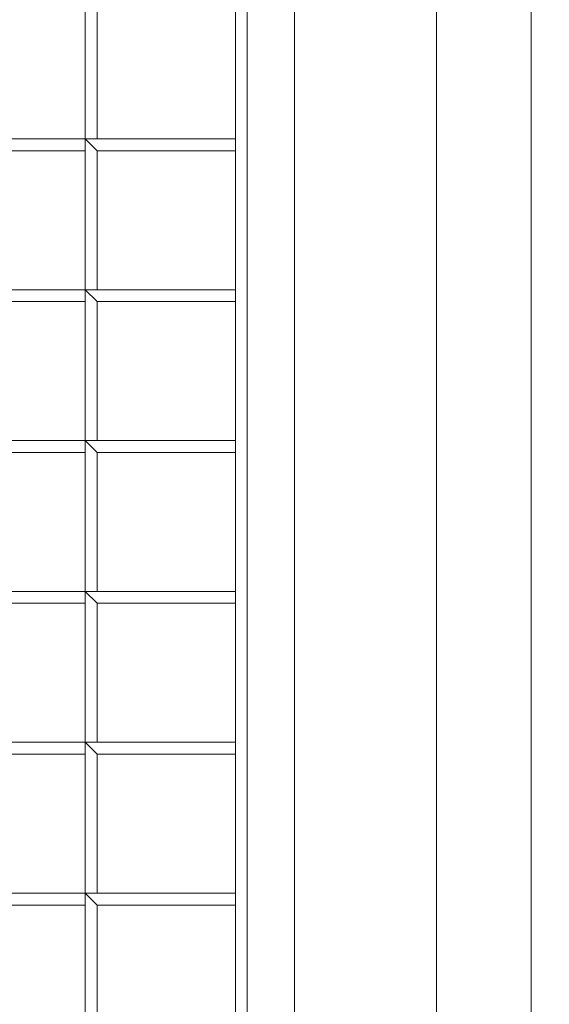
# Model space of a CAD drawing. Header units: inches. Extents: x 15 to 638, y -384 to 556.
# Tile 970 of 1056: x 405.05 to 407.85, y 188.19 to 193.4. Entities that reach past the tile are written whole.
import ezdxf

# ---------------------------------------------------------------- set-up
doc = ezdxf.new("R2010")
doc.units = ezdxf.units.IN
doc.header["$MEASUREMENT"] = 0
for name, color, linetype, lineweight in [('A-CLNG', 13, 'Continuous', 9), ('A-FLOR', 192, 'Continuous', 9), ('A-ROOF', 132, 'Continuous', 9), ('M-EQPM', 90, 'Continuous', 9)]:
    doc.layers.add(name, color=color, linetype=linetype, lineweight=lineweight)

# ---------------------------------------------------------------- blocks, each defined once
blk = doc.blocks.new('Air Grill - 8_ x 16_-5608661-_3D_')
at = {"layer": 'M-EQPM'}
mesh = blk.add_polyface(dxfattribs=at)
corners = [(5.5, 9.5, 96), (-5.5, 9.5, 96), (-5.5, -9.5, 96), (5.5, -9.5, 96), (4, -8, 96), (-4, -8, 96), (-4, 8, 96), (4, 8, 96)]
mesh.append_faces([[corners[k] for k in face] for face in [(2, 5, 6, 1), (1, 6, 7, 0)]], dxfattribs={"vtx0": -1, "vtx2": -1})
mesh.append_faces([[corners[k] for k in face] for face in [(4, 5, 2, 3), (7, 4, 3, 0)]], dxfattribs={"vtx1": -1, "vtx3": -1})
mesh = blk.add_polyface(dxfattribs=at)
corners = [(5.5, 9.5, 96), (5.5, -9.5, 96), (5, -9, 95.75), (5, 9, 95.75)]
mesh.append_faces([[corners[k] for k in face] for face in [(0, 1, 2, 3)]])
mesh = blk.add_polyface(dxfattribs=at)
corners = [(5, -9, 95.75), (-5, -9, 95.75), (-5, 9, 95.75), (5, 9, 95.75), (4, 8, 95.75), (-4, 8, 95.75), (-4, -8, 95.75), (4, -8, 95.75)]
mesh.append_faces([[corners[k] for k in face] for face in [(2, 5, 6, 1), (1, 6, 7, 0)]], dxfattribs={"vtx0": -1, "vtx2": -1})
mesh.append_faces([[corners[k] for k in face] for face in [(4, 5, 2, 3), (7, 4, 3, 0)]], dxfattribs={"vtx1": -1, "vtx3": -1})
mesh = blk.add_polyface(dxfattribs=at)
corners = [(4.25, 8.25, 100), (-4.25, 8.25, 100), (-4.25, -8.25, 100), (4.25, -8.25, 100), (4, 8, 100), (4, -8, 100), (-4, -8, 100), (-4, 8, 100)]
mesh.append_faces([[corners[k] for k in face] for face in [(1, 7, 4, 0), (0, 4, 5, 3)]], dxfattribs={"vtx0": -1, "vtx2": -1})
mesh.append_faces([[corners[k] for k in face] for face in [(6, 7, 1, 2), (5, 6, 2, 3)]], dxfattribs={"vtx1": -1, "vtx3": -1})
mesh = blk.add_polyface(dxfattribs=at)
corners = [(4.25, 8.25, 96), (4.25, -8.25, 96), (-4.25, -8.25, 96), (-4.25, 8.25, 96), (4, 8, 96), (-4, 8, 96), (-4, -8, 96), (4, -8, 96)]
mesh.append_faces([[corners[k] for k in face] for face in [(2, 6, 7, 1), (1, 7, 4, 0)]], dxfattribs={"vtx0": -1, "vtx2": -1})
mesh.append_faces([[corners[k] for k in face] for face in [(5, 6, 2, 3), (4, 5, 3, 0)]], dxfattribs={"vtx1": -1, "vtx3": -1})
mesh = blk.add_polyface(dxfattribs=at)
corners = [(4.25, -8.25, 100), (4.25, -8.25, 96), (4.25, 8.25, 96), (4.25, 8.25, 100)]
mesh.append_faces([[corners[k] for k in face] for face in [(0, 1, 2, 3)]])
mesh = blk.add_polyface(dxfattribs=at)
corners = [(-4, -8, 96.75), (4, -8, 96.75), (4, 8, 96.75), (3.9375, 8, 96.75), (3.9375, -7.9375, 96.75), (-4, -7.9375, 96.75)]
mesh.append_faces([[corners[k] for k in face] for face in [(2, 3, 4, 1)]], dxfattribs={"vtx2": -1})
mesh.append_faces([[corners[k] for k in face] for face in [(4, 5, 0, 1)]], dxfattribs={"vtx3": -1})
mesh = blk.add_polyface(dxfattribs=at)
corners = [(-4, -8, 96), (-4, -7.9375, 96), (3.9375, -7.9375, 96), (3.9375, 8, 96), (4, 8, 96), (4, -8, 96)]
mesh.append_faces([[corners[k] for k in face] for face in [(0, 1, 2, 5)]], dxfattribs={"vtx2": -1})
mesh.append_faces([[corners[k] for k in face] for face in [(2, 3, 4, 5)]], dxfattribs={"vtx3": -1})
mesh = blk.add_polyface(dxfattribs=at)
corners = [(3.9375, 8, 96.75), (3.9375, 8, 96), (3.9375, -7.9375, 96), (3.9375, -7.9375, 96.75)]
mesh.append_faces([[corners[k] for k in face] for face in [(0, 1, 2, 3)]])
mesh = blk.add_polyface(dxfattribs=at)
corners = [(4, -8, 96.75), (4, -8, 96), (4, 8, 96), (4, 8, 96.75)]
mesh.append_faces([[corners[k] for k in face] for face in [(0, 1, 2, 3)]])
mesh = blk.add_polyface(dxfattribs=at)
corners = [(4, 8, 95.75), (4, -8, 95.75), (4, -8, 96), (4, 8, 96)]
mesh.append_faces([[corners[k] for k in face] for face in [(0, 1, 2, 3)]])
mesh = blk.add_polyface(dxfattribs=at)
corners = [(4, 8, 100), (4, 8, 96), (4, -8, 96), (4, -8, 100)]
mesh.append_faces([[corners[k] for k in face] for face in [(0, 1, 2, 3)]])
mesh = blk.add_polyface(dxfattribs=at)
corners = [(2.35, 4.8125, 97), (2.35, 4.0156, 97), (2.4125, 4.0156, 97), (2.4125, 4.75, 97), (3.1437, 4.75, 97), (3.1437, 4.8125, 97)]
mesh.append_faces([[corners[k] for k in face] for face in [(1, 2, 3, 0)]], dxfattribs={"vtx2": -1})
mesh.append_faces([[corners[k] for k in face] for face in [(3, 4, 5, 0)]], dxfattribs={"vtx3": -1})
mesh = blk.add_polyface(dxfattribs=at)
corners = [(2.35, 4.8125, 96), (3.1437, 4.8125, 96), (3.1437, 4.75, 96), (2.4125, 4.75, 96), (2.4125, 4.0156, 96), (2.35, 4.0156, 96)]
mesh.append_faces([[corners[k] for k in face] for face in [(1, 2, 3, 0)]], dxfattribs={"vtx2": -1})
mesh.append_faces([[corners[k] for k in face] for face in [(3, 4, 5, 0)]], dxfattribs={"vtx3": -1})
mesh = blk.add_polyface(dxfattribs=at)
corners = [(3.1437, 4.8125, 97), (3.1437, 4.0156, 97), (3.2063, 4.0156, 97), (3.2063, 4.75, 97), (3.9375, 4.75, 97), (3.9375, 4.8125, 97)]
mesh.append_faces([[corners[k] for k in face] for face in [(1, 2, 3, 0)]], dxfattribs={"vtx2": -1})
mesh.append_faces([[corners[k] for k in face] for face in [(3, 4, 5, 0)]], dxfattribs={"vtx3": -1})
mesh = blk.add_polyface(dxfattribs=at)
corners = [(3.1437, 4.8125, 96), (3.9375, 4.8125, 96), (3.9375, 4.75, 96), (3.2063, 4.75, 96), (3.2063, 4.0156, 96), (3.1437, 4.0156, 96)]
mesh.append_faces([[corners[k] for k in face] for face in [(1, 2, 3, 0)]], dxfattribs={"vtx2": -1})
mesh.append_faces([[corners[k] for k in face] for face in [(3, 4, 5, 0)]], dxfattribs={"vtx3": -1})
mesh = blk.add_polyface(dxfattribs=at)
corners = [(3.1437, 4.8125, 97), (3.1437, 4.8125, 96), (3.1437, 4.0156, 96), (3.1437, 4.0156, 97)]
mesh.append_faces([[corners[k] for k in face] for face in [(0, 1, 2, 3)]])
mesh = blk.add_polyface(dxfattribs=at)
corners = [(3.2063, 4.0156, 97), (3.2063, 4.0156, 96), (3.2063, 4.75, 96), (3.2063, 4.75, 97)]
mesh.append_faces([[corners[k] for k in face] for face in [(0, 1, 2, 3)]])
mesh = blk.add_polyface(dxfattribs=at)
corners = [(2.35, 4.0156, 97), (2.35, 3.2187, 97), (2.4125, 3.2187, 97), (2.4125, 3.9531, 97), (3.1437, 3.9531, 97), (3.1437, 4.0156, 97)]
mesh.append_faces([[corners[k] for k in face] for face in [(1, 2, 3, 0)]], dxfattribs={"vtx2": -1})
mesh.append_faces([[corners[k] for k in face] for face in [(3, 4, 5, 0)]], dxfattribs={"vtx3": -1})
mesh = blk.add_polyface(dxfattribs=at)
corners = [(2.35, 4.0156, 96), (3.1437, 4.0156, 96), (3.1437, 3.9531, 96), (2.4125, 3.9531, 96), (2.4125, 3.2187, 96), (2.35, 3.2187, 96)]
mesh.append_faces([[corners[k] for k in face] for face in [(1, 2, 3, 0)]], dxfattribs={"vtx2": -1})
mesh.append_faces([[corners[k] for k in face] for face in [(3, 4, 5, 0)]], dxfattribs={"vtx3": -1})
mesh = blk.add_polyface(dxfattribs=at)
corners = [(3.1437, 4.0156, 97), (3.1437, 4.0156, 96), (2.35, 4.0156, 96), (2.35, 4.0156, 97)]
mesh.append_faces([[corners[k] for k in face] for face in [(0, 1, 2, 3)]])
mesh = blk.add_polyface(dxfattribs=at)
corners = [(3.1437, 4.0156, 97), (3.1437, 4.0156, 96), (3.2063, 4.0156, 96), (3.2063, 4.0156, 97)]
mesh.append_faces([[corners[k] for k in face] for face in [(0, 1, 2, 3)]])
mesh = blk.add_polyface(dxfattribs=at)
corners = [(3.1437, 3.9531, 97), (3.1437, 3.9531, 96), (3.1437, 4.0156, 96), (3.1437, 4.0156, 97)]
mesh.append_faces([[corners[k] for k in face] for face in [(0, 1, 2, 3)]])
mesh = blk.add_polyface(dxfattribs=at)
corners = [(3.1437, 4.0156, 97), (3.1437, 3.2187, 97), (3.2063, 3.2187, 97), (3.2063, 3.9531, 97), (3.9375, 3.9531, 97), (3.9375, 4.0156, 97)]
mesh.append_faces([[corners[k] for k in face] for face in [(1, 2, 3, 0)]], dxfattribs={"vtx2": -1})
mesh.append_faces([[corners[k] for k in face] for face in [(3, 4, 5, 0)]], dxfattribs={"vtx3": -1})
mesh = blk.add_polyface(dxfattribs=at)
corners = [(3.1437, 4.0156, 96), (3.9375, 4.0156, 96), (3.9375, 3.9531, 96), (3.2063, 3.9531, 96), (3.2063, 3.2187, 96), (3.1437, 3.2187, 96)]
mesh.append_faces([[corners[k] for k in face] for face in [(1, 2, 3, 0)]], dxfattribs={"vtx2": -1})
mesh.append_faces([[corners[k] for k in face] for face in [(3, 4, 5, 0)]], dxfattribs={"vtx3": -1})
mesh = blk.add_polyface(dxfattribs=at)
corners = [(3.1437, 4.0156, 97), (3.1437, 4.0156, 96), (3.1437, 3.2187, 96), (3.1437, 3.2187, 97)]
mesh.append_faces([[corners[k] for k in face] for face in [(0, 1, 2, 3)]])
mesh = blk.add_polyface(dxfattribs=at)
corners = [(3.9375, 4.0156, 97), (3.9375, 4.0156, 96), (3.1437, 4.0156, 96), (3.1437, 4.0156, 97)]
mesh.append_faces([[corners[k] for k in face] for face in [(0, 1, 2, 3)]])
mesh = blk.add_polyface(dxfattribs=at)
corners = [(3.9375, 3.9531, 97), (3.9375, 3.9531, 96), (3.9375, 4.0156, 96), (3.9375, 4.0156, 97)]
mesh.append_faces([[corners[k] for k in face] for face in [(0, 1, 2, 3)]])
mesh = blk.add_polyface(dxfattribs=at)
corners = [(2.4125, 3.9531, 97), (2.4125, 3.9531, 96), (3.1437, 3.9531, 96), (3.1437, 3.9531, 97)]
mesh.append_faces([[corners[k] for k in face] for face in [(0, 1, 2, 3)]])
mesh = blk.add_polyface(dxfattribs=at)
corners = [(3.2063, 3.2187, 97), (3.2063, 3.2187, 96), (3.2063, 3.9531, 96), (3.2063, 3.9531, 97)]
mesh.append_faces([[corners[k] for k in face] for face in [(0, 1, 2, 3)]])
mesh = blk.add_polyface(dxfattribs=at)
corners = [(3.2063, 3.9531, 97), (3.2063, 3.9531, 96), (3.9375, 3.9531, 96), (3.9375, 3.9531, 97)]
mesh.append_faces([[corners[k] for k in face] for face in [(0, 1, 2, 3)]])
mesh = blk.add_polyface(dxfattribs=at)
corners = [(2.35, 3.2187, 97), (2.35, 2.4219, 97), (2.4125, 2.4219, 97), (2.4125, 3.1563, 97), (3.1437, 3.1563, 97), (3.1437, 3.2187, 97)]
mesh.append_faces([[corners[k] for k in face] for face in [(1, 2, 3, 0)]], dxfattribs={"vtx2": -1})
mesh.append_faces([[corners[k] for k in face] for face in [(3, 4, 5, 0)]], dxfattribs={"vtx3": -1})
mesh = blk.add_polyface(dxfattribs=at)
corners = [(2.35, 3.2187, 96), (3.1437, 3.2187, 96), (3.1437, 3.1563, 96), (2.4125, 3.1563, 96), (2.4125, 2.4219, 96), (2.35, 2.4219, 96)]
mesh.append_faces([[corners[k] for k in face] for face in [(1, 2, 3, 0)]], dxfattribs={"vtx2": -1})
mesh.append_faces([[corners[k] for k in face] for face in [(3, 4, 5, 0)]], dxfattribs={"vtx3": -1})
mesh = blk.add_polyface(dxfattribs=at)
corners = [(3.1437, 3.2187, 97), (3.1437, 3.2187, 96), (2.35, 3.2187, 96), (2.35, 3.2187, 97)]
mesh.append_faces([[corners[k] for k in face] for face in [(0, 1, 2, 3)]])
mesh = blk.add_polyface(dxfattribs=at)
corners = [(3.1437, 3.2187, 97), (3.1437, 3.2187, 96), (3.2063, 3.2187, 96), (3.2063, 3.2187, 97)]
mesh.append_faces([[corners[k] for k in face] for face in [(0, 1, 2, 3)]])
mesh = blk.add_polyface(dxfattribs=at)
corners = [(3.1437, 3.1563, 97), (3.1437, 3.1563, 96), (3.1437, 3.2187, 96), (3.1437, 3.2187, 97)]
mesh.append_faces([[corners[k] for k in face] for face in [(0, 1, 2, 3)]])
mesh = blk.add_polyface(dxfattribs=at)
corners = [(3.1437, 3.2187, 97), (3.1437, 2.4219, 97), (3.2063, 2.4219, 97), (3.2063, 3.1563, 97), (3.9375, 3.1563, 97), (3.9375, 3.2187, 97)]
mesh.append_faces([[corners[k] for k in face] for face in [(1, 2, 3, 0)]], dxfattribs={"vtx2": -1})
mesh.append_faces([[corners[k] for k in face] for face in [(3, 4, 5, 0)]], dxfattribs={"vtx3": -1})
mesh = blk.add_polyface(dxfattribs=at)
corners = [(3.1437, 3.2187, 96), (3.9375, 3.2187, 96), (3.9375, 3.1563, 96), (3.2063, 3.1563, 96), (3.2063, 2.4219, 96), (3.1437, 2.4219, 96)]
mesh.append_faces([[corners[k] for k in face] for face in [(1, 2, 3, 0)]], dxfattribs={"vtx2": -1})
mesh.append_faces([[corners[k] for k in face] for face in [(3, 4, 5, 0)]], dxfattribs={"vtx3": -1})
mesh = blk.add_polyface(dxfattribs=at)
corners = [(3.1437, 3.2187, 97), (3.1437, 3.2187, 96), (3.1437, 2.4219, 96), (3.1437, 2.4219, 97)]
mesh.append_faces([[corners[k] for k in face] for face in [(0, 1, 2, 3)]])
mesh = blk.add_polyface(dxfattribs=at)
corners = [(3.9375, 3.2187, 97), (3.9375, 3.2187, 96), (3.1437, 3.2187, 96), (3.1437, 3.2187, 97)]
mesh.append_faces([[corners[k] for k in face] for face in [(0, 1, 2, 3)]])
mesh = blk.add_polyface(dxfattribs=at)
corners = [(3.9375, 3.1563, 97), (3.9375, 3.1563, 96), (3.9375, 3.2187, 96), (3.9375, 3.2187, 97)]
mesh.append_faces([[corners[k] for k in face] for face in [(0, 1, 2, 3)]])
mesh = blk.add_polyface(dxfattribs=at)
corners = [(2.4125, 3.1563, 97), (2.4125, 3.1563, 96), (3.1437, 3.1563, 96), (3.1437, 3.1563, 97)]
mesh.append_faces([[corners[k] for k in face] for face in [(0, 1, 2, 3)]])
mesh = blk.add_polyface(dxfattribs=at)
corners = [(3.2063, 2.4219, 97), (3.2063, 2.4219, 96), (3.2063, 3.1563, 96), (3.2063, 3.1563, 97)]
mesh.append_faces([[corners[k] for k in face] for face in [(0, 1, 2, 3)]])
mesh = blk.add_polyface(dxfattribs=at)
corners = [(3.2063, 3.1563, 97), (3.2063, 3.1563, 96), (3.9375, 3.1563, 96), (3.9375, 3.1563, 97)]
mesh.append_faces([[corners[k] for k in face] for face in [(0, 1, 2, 3)]])
mesh = blk.add_polyface(dxfattribs=at)
corners = [(2.35, 2.4219, 97), (2.35, 1.625, 97), (2.4125, 1.625, 97), (2.4125, 2.3594, 97), (3.1437, 2.3594, 97), (3.1437, 2.4219, 97)]
mesh.append_faces([[corners[k] for k in face] for face in [(1, 2, 3, 0)]], dxfattribs={"vtx2": -1})
mesh.append_faces([[corners[k] for k in face] for face in [(3, 4, 5, 0)]], dxfattribs={"vtx3": -1})
mesh = blk.add_polyface(dxfattribs=at)
corners = [(2.35, 2.4219, 96), (3.1437, 2.4219, 96), (3.1437, 2.3594, 96), (2.4125, 2.3594, 96), (2.4125, 1.625, 96), (2.35, 1.625, 96)]
mesh.append_faces([[corners[k] for k in face] for face in [(1, 2, 3, 0)]], dxfattribs={"vtx2": -1})
mesh.append_faces([[corners[k] for k in face] for face in [(3, 4, 5, 0)]], dxfattribs={"vtx3": -1})
mesh = blk.add_polyface(dxfattribs=at)
corners = [(3.1437, 2.4219, 97), (3.1437, 2.4219, 96), (2.35, 2.4219, 96), (2.35, 2.4219, 97)]
mesh.append_faces([[corners[k] for k in face] for face in [(0, 1, 2, 3)]])
mesh = blk.add_polyface(dxfattribs=at)
corners = [(3.1437, 2.4219, 97), (3.1437, 2.4219, 96), (3.2063, 2.4219, 96), (3.2063, 2.4219, 97)]
mesh.append_faces([[corners[k] for k in face] for face in [(0, 1, 2, 3)]])
mesh = blk.add_polyface(dxfattribs=at)
corners = [(3.1437, 2.3594, 97), (3.1437, 2.3594, 96), (3.1437, 2.4219, 96), (3.1437, 2.4219, 97)]
mesh.append_faces([[corners[k] for k in face] for face in [(0, 1, 2, 3)]])
mesh = blk.add_polyface(dxfattribs=at)
corners = [(3.1437, 2.4219, 97), (3.1437, 1.625, 97), (3.2063, 1.625, 97), (3.2063, 2.3594, 97), (3.9375, 2.3594, 97), (3.9375, 2.4219, 97)]
mesh.append_faces([[corners[k] for k in face] for face in [(1, 2, 3, 0)]], dxfattribs={"vtx2": -1})
mesh.append_faces([[corners[k] for k in face] for face in [(3, 4, 5, 0)]], dxfattribs={"vtx3": -1})
mesh = blk.add_polyface(dxfattribs=at)
corners = [(3.1437, 2.4219, 96), (3.9375, 2.4219, 96), (3.9375, 2.3594, 96), (3.2063, 2.3594, 96), (3.2063, 1.625, 96), (3.1437, 1.625, 96)]
mesh.append_faces([[corners[k] for k in face] for face in [(1, 2, 3, 0)]], dxfattribs={"vtx2": -1})
mesh.append_faces([[corners[k] for k in face] for face in [(3, 4, 5, 0)]], dxfattribs={"vtx3": -1})
mesh = blk.add_polyface(dxfattribs=at)
corners = [(3.1437, 2.4219, 97), (3.1437, 2.4219, 96), (3.1437, 1.625, 96), (3.1437, 1.625, 97)]
mesh.append_faces([[corners[k] for k in face] for face in [(0, 1, 2, 3)]])
mesh = blk.add_polyface(dxfattribs=at)
corners = [(3.9375, 2.4219, 97), (3.9375, 2.4219, 96), (3.1437, 2.4219, 96), (3.1437, 2.4219, 97)]
mesh.append_faces([[corners[k] for k in face] for face in [(0, 1, 2, 3)]])
mesh = blk.add_polyface(dxfattribs=at)
corners = [(3.9375, 2.3594, 97), (3.9375, 2.3594, 96), (3.9375, 2.4219, 96), (3.9375, 2.4219, 97)]
mesh.append_faces([[corners[k] for k in face] for face in [(0, 1, 2, 3)]])
mesh = blk.add_polyface(dxfattribs=at)
corners = [(2.4125, 2.3594, 97), (2.4125, 2.3594, 96), (3.1437, 2.3594, 96), (3.1437, 2.3594, 97)]
mesh.append_faces([[corners[k] for k in face] for face in [(0, 1, 2, 3)]])
mesh = blk.add_polyface(dxfattribs=at)
corners = [(3.2063, 1.625, 97), (3.2063, 1.625, 96), (3.2063, 2.3594, 96), (3.2063, 2.3594, 97)]
mesh.append_faces([[corners[k] for k in face] for face in [(0, 1, 2, 3)]])
mesh = blk.add_polyface(dxfattribs=at)
corners = [(3.2063, 2.3594, 97), (3.2063, 2.3594, 96), (3.9375, 2.3594, 96), (3.9375, 2.3594, 97)]
mesh.append_faces([[corners[k] for k in face] for face in [(0, 1, 2, 3)]])
mesh = blk.add_polyface(dxfattribs=at)
corners = [(2.35, 1.625, 97), (2.35, 0.8281, 97), (2.4125, 0.8281, 97), (2.4125, 1.5625, 97), (3.1437, 1.5625, 97), (3.1437, 1.625, 97)]
mesh.append_faces([[corners[k] for k in face] for face in [(1, 2, 3, 0)]], dxfattribs={"vtx2": -1})
mesh.append_faces([[corners[k] for k in face] for face in [(3, 4, 5, 0)]], dxfattribs={"vtx3": -1})
mesh = blk.add_polyface(dxfattribs=at)
corners = [(2.35, 1.625, 96), (3.1437, 1.625, 96), (3.1437, 1.5625, 96), (2.4125, 1.5625, 96), (2.4125, 0.8281, 96), (2.35, 0.8281, 96)]
mesh.append_faces([[corners[k] for k in face] for face in [(1, 2, 3, 0)]], dxfattribs={"vtx2": -1})
mesh.append_faces([[corners[k] for k in face] for face in [(3, 4, 5, 0)]], dxfattribs={"vtx3": -1})
mesh = blk.add_polyface(dxfattribs=at)
corners = [(3.1437, 1.625, 97), (3.1437, 1.625, 96), (2.35, 1.625, 96), (2.35, 1.625, 97)]
mesh.append_faces([[corners[k] for k in face] for face in [(0, 1, 2, 3)]])
mesh = blk.add_polyface(dxfattribs=at)
corners = [(3.1437, 1.625, 97), (3.1437, 1.625, 96), (3.2063, 1.625, 96), (3.2063, 1.625, 97)]
mesh.append_faces([[corners[k] for k in face] for face in [(0, 1, 2, 3)]])
mesh = blk.add_polyface(dxfattribs=at)
corners = [(3.1437, 1.5625, 97), (3.1437, 1.5625, 96), (3.1437, 1.625, 96), (3.1437, 1.625, 97)]
mesh.append_faces([[corners[k] for k in face] for face in [(0, 1, 2, 3)]])
mesh = blk.add_polyface(dxfattribs=at)
corners = [(3.1437, 1.625, 97), (3.1437, 0.8281, 97), (3.2063, 0.8281, 97), (3.2063, 1.5625, 97), (3.9375, 1.5625, 97), (3.9375, 1.625, 97)]
mesh.append_faces([[corners[k] for k in face] for face in [(1, 2, 3, 0)]], dxfattribs={"vtx2": -1})
mesh.append_faces([[corners[k] for k in face] for face in [(3, 4, 5, 0)]], dxfattribs={"vtx3": -1})
mesh = blk.add_polyface(dxfattribs=at)
corners = [(3.1437, 1.625, 96), (3.9375, 1.625, 96), (3.9375, 1.5625, 96), (3.2063, 1.5625, 96), (3.2063, 0.8281, 96), (3.1437, 0.8281, 96)]
mesh.append_faces([[corners[k] for k in face] for face in [(1, 2, 3, 0)]], dxfattribs={"vtx2": -1})
mesh.append_faces([[corners[k] for k in face] for face in [(3, 4, 5, 0)]], dxfattribs={"vtx3": -1})
mesh = blk.add_polyface(dxfattribs=at)
corners = [(3.1437, 1.625, 97), (3.1437, 1.625, 96), (3.1437, 0.8281, 96), (3.1437, 0.8281, 97)]
mesh.append_faces([[corners[k] for k in face] for face in [(0, 1, 2, 3)]])
mesh = blk.add_polyface(dxfattribs=at)
corners = [(3.9375, 1.625, 97), (3.9375, 1.625, 96), (3.1437, 1.625, 96), (3.1437, 1.625, 97)]
mesh.append_faces([[corners[k] for k in face] for face in [(0, 1, 2, 3)]])
mesh = blk.add_polyface(dxfattribs=at)
corners = [(3.9375, 1.5625, 97), (3.9375, 1.5625, 96), (3.9375, 1.625, 96), (3.9375, 1.625, 97)]
mesh.append_faces([[corners[k] for k in face] for face in [(0, 1, 2, 3)]])
mesh = blk.add_polyface(dxfattribs=at)
corners = [(2.4125, 1.5625, 97), (2.4125, 1.5625, 96), (3.1437, 1.5625, 96), (3.1437, 1.5625, 97)]
mesh.append_faces([[corners[k] for k in face] for face in [(0, 1, 2, 3)]])
mesh = blk.add_polyface(dxfattribs=at)
corners = [(3.2063, 0.8281, 97), (3.2063, 0.8281, 96), (3.2063, 1.5625, 96), (3.2063, 1.5625, 97)]
mesh.append_faces([[corners[k] for k in face] for face in [(0, 1, 2, 3)]])
mesh = blk.add_polyface(dxfattribs=at)
corners = [(3.2063, 1.5625, 97), (3.2063, 1.5625, 96), (3.9375, 1.5625, 96), (3.9375, 1.5625, 97)]
mesh.append_faces([[corners[k] for k in face] for face in [(0, 1, 2, 3)]])
mesh = blk.add_polyface(dxfattribs=at)
corners = [(2.35, 0.8281, 97), (2.35, 0.0313, 97), (2.4125, 0.0313, 97), (2.4125, 0.7656, 97), (3.1437, 0.7656, 97), (3.1437, 0.8281, 97)]
mesh.append_faces([[corners[k] for k in face] for face in [(1, 2, 3, 0)]], dxfattribs={"vtx2": -1})
mesh.append_faces([[corners[k] for k in face] for face in [(3, 4, 5, 0)]], dxfattribs={"vtx3": -1})
mesh = blk.add_polyface(dxfattribs=at)
corners = [(2.35, 0.8281, 96), (3.1437, 0.8281, 96), (3.1437, 0.7656, 96), (2.4125, 0.7656, 96), (2.4125, 0.0313, 96), (2.35, 0.0313, 96)]
mesh.append_faces([[corners[k] for k in face] for face in [(1, 2, 3, 0)]], dxfattribs={"vtx2": -1})
mesh.append_faces([[corners[k] for k in face] for face in [(3, 4, 5, 0)]], dxfattribs={"vtx3": -1})
mesh = blk.add_polyface(dxfattribs=at)
corners = [(3.1437, 0.8281, 97), (3.1437, 0.8281, 96), (2.35, 0.8281, 96), (2.35, 0.8281, 97)]
mesh.append_faces([[corners[k] for k in face] for face in [(0, 1, 2, 3)]])
mesh = blk.add_polyface(dxfattribs=at)
corners = [(3.1437, 0.8281, 97), (3.1437, 0.8281, 96), (3.2063, 0.8281, 96), (3.2063, 0.8281, 97)]
mesh.append_faces([[corners[k] for k in face] for face in [(0, 1, 2, 3)]])
mesh = blk.add_polyface(dxfattribs=at)
corners = [(3.1437, 0.7656, 97), (3.1437, 0.7656, 96), (3.1437, 0.8281, 96), (3.1437, 0.8281, 97)]
mesh.append_faces([[corners[k] for k in face] for face in [(0, 1, 2, 3)]])
mesh = blk.add_polyface(dxfattribs=at)
corners = [(3.1437, 0.8281, 97), (3.1437, 0.0313, 97), (3.2063, 0.0313, 97), (3.2063, 0.7656, 97), (3.9375, 0.7656, 97), (3.9375, 0.8281, 97)]
mesh.append_faces([[corners[k] for k in face] for face in [(1, 2, 3, 0)]], dxfattribs={"vtx2": -1})
mesh.append_faces([[corners[k] for k in face] for face in [(3, 4, 5, 0)]], dxfattribs={"vtx3": -1})
mesh = blk.add_polyface(dxfattribs=at)
corners = [(3.1437, 0.8281, 96), (3.9375, 0.8281, 96), (3.9375, 0.7656, 96), (3.2063, 0.7656, 96), (3.2063, 0.0313, 96), (3.1437, 0.0313, 96)]
mesh.append_faces([[corners[k] for k in face] for face in [(1, 2, 3, 0)]], dxfattribs={"vtx2": -1})
mesh.append_faces([[corners[k] for k in face] for face in [(3, 4, 5, 0)]], dxfattribs={"vtx3": -1})
mesh = blk.add_polyface(dxfattribs=at)
corners = [(3.1437, 0.8281, 97), (3.1437, 0.8281, 96), (3.1437, 0.0313, 96), (3.1437, 0.0313, 97)]
mesh.append_faces([[corners[k] for k in face] for face in [(0, 1, 2, 3)]])
mesh = blk.add_polyface(dxfattribs=at)
corners = [(3.9375, 0.8281, 97), (3.9375, 0.8281, 96), (3.1437, 0.8281, 96), (3.1437, 0.8281, 97)]
mesh.append_faces([[corners[k] for k in face] for face in [(0, 1, 2, 3)]])
mesh = blk.add_polyface(dxfattribs=at)
corners = [(3.9375, 0.7656, 97), (3.9375, 0.7656, 96), (3.9375, 0.8281, 96), (3.9375, 0.8281, 97)]
mesh.append_faces([[corners[k] for k in face] for face in [(0, 1, 2, 3)]])
mesh = blk.add_polyface(dxfattribs=at)
corners = [(2.4125, 0.7656, 97), (2.4125, 0.7656, 96), (3.1437, 0.7656, 96), (3.1437, 0.7656, 97)]
mesh.append_faces([[corners[k] for k in face] for face in [(0, 1, 2, 3)]])
mesh = blk.add_polyface(dxfattribs=at)
corners = [(3.2063, 0.0313, 97), (3.2063, 0.0313, 96), (3.2063, 0.7656, 96), (3.2063, 0.7656, 97)]
mesh.append_faces([[corners[k] for k in face] for face in [(0, 1, 2, 3)]])
mesh = blk.add_polyface(dxfattribs=at)
corners = [(3.2063, 0.7656, 97), (3.2063, 0.7656, 96), (3.9375, 0.7656, 96), (3.9375, 0.7656, 97)]
mesh.append_faces([[corners[k] for k in face] for face in [(0, 1, 2, 3)]])
mesh = blk.add_polyface(dxfattribs=at)
corners = [(2.35, 0.0313, 97), (2.35, -0.7656, 97), (2.4125, -0.7656, 97), (2.4125, -0.0313, 97), (3.1437, -0.0313, 97), (3.1437, 0.0313, 97)]
mesh.append_faces([[corners[k] for k in face] for face in [(1, 2, 3, 0)]], dxfattribs={"vtx2": -1})
mesh.append_faces([[corners[k] for k in face] for face in [(3, 4, 5, 0)]], dxfattribs={"vtx3": -1})
mesh = blk.add_polyface(dxfattribs=at)
corners = [(2.35, 0.0313, 96), (3.1437, 0.0313, 96), (3.1437, -0.0313, 96), (2.4125, -0.0313, 96), (2.4125, -0.7656, 96), (2.35, -0.7656, 96)]
mesh.append_faces([[corners[k] for k in face] for face in [(1, 2, 3, 0)]], dxfattribs={"vtx2": -1})
mesh.append_faces([[corners[k] for k in face] for face in [(3, 4, 5, 0)]], dxfattribs={"vtx3": -1})
mesh = blk.add_polyface(dxfattribs=at)
corners = [(3.1437, 0.0313, 97), (3.1437, 0.0313, 96), (2.35, 0.0313, 96), (2.35, 0.0313, 97)]
mesh.append_faces([[corners[k] for k in face] for face in [(0, 1, 2, 3)]])
mesh = blk.add_polyface(dxfattribs=at)
corners = [(3.1437, 0.0313, 97), (3.1437, 0.0313, 96), (3.2063, 0.0313, 96), (3.2063, 0.0313, 97)]
mesh.append_faces([[corners[k] for k in face] for face in [(0, 1, 2, 3)]])
mesh = blk.add_polyface(dxfattribs=at)
corners = [(3.1437, -0.0313, 97), (3.1437, -0.0313, 96), (3.1437, 0.0313, 96), (3.1437, 0.0313, 97)]
mesh.append_faces([[corners[k] for k in face] for face in [(0, 1, 2, 3)]])
mesh = blk.add_polyface(dxfattribs=at)
corners = [(3.1437, 0.0313, 97), (3.1437, -0.7656, 97), (3.2063, -0.7656, 97), (3.2063, -0.0313, 97), (3.9375, -0.0313, 97), (3.9375, 0.0313, 97)]
mesh.append_faces([[corners[k] for k in face] for face in [(1, 2, 3, 0)]], dxfattribs={"vtx2": -1})
mesh.append_faces([[corners[k] for k in face] for face in [(3, 4, 5, 0)]], dxfattribs={"vtx3": -1})
mesh = blk.add_polyface(dxfattribs=at)
corners = [(3.1437, 0.0313, 96), (3.9375, 0.0313, 96), (3.9375, -0.0313, 96), (3.2063, -0.0313, 96), (3.2063, -0.7656, 96), (3.1437, -0.7656, 96)]
mesh.append_faces([[corners[k] for k in face] for face in [(1, 2, 3, 0)]], dxfattribs={"vtx2": -1})
mesh.append_faces([[corners[k] for k in face] for face in [(3, 4, 5, 0)]], dxfattribs={"vtx3": -1})
mesh = blk.add_polyface(dxfattribs=at)
corners = [(3.1437, 0.0313, 97), (3.1437, 0.0313, 96), (3.1437, -0.7656, 96), (3.1437, -0.7656, 97)]
mesh.append_faces([[corners[k] for k in face] for face in [(0, 1, 2, 3)]])
mesh = blk.add_polyface(dxfattribs=at)
corners = [(3.9375, 0.0313, 97), (3.9375, 0.0313, 96), (3.1437, 0.0313, 96), (3.1437, 0.0313, 97)]
mesh.append_faces([[corners[k] for k in face] for face in [(0, 1, 2, 3)]])
mesh = blk.add_polyface(dxfattribs=at)
corners = [(3.9375, -0.0313, 97), (3.9375, -0.0313, 96), (3.9375, 0.0313, 96), (3.9375, 0.0313, 97)]
mesh.append_faces([[corners[k] for k in face] for face in [(0, 1, 2, 3)]])
mesh = blk.add_polyface(dxfattribs=at)
corners = [(2.4125, -0.0313, 97), (2.4125, -0.0313, 96), (3.1437, -0.0313, 96), (3.1437, -0.0313, 97)]
mesh.append_faces([[corners[k] for k in face] for face in [(0, 1, 2, 3)]])
mesh = blk.add_polyface(dxfattribs=at)
corners = [(3.2063, -0.7656, 97), (3.2063, -0.7656, 96), (3.2063, -0.0313, 96), (3.2063, -0.0313, 97)]
mesh.append_faces([[corners[k] for k in face] for face in [(0, 1, 2, 3)]])
mesh = blk.add_polyface(dxfattribs=at)
corners = [(3.2063, -0.0313, 97), (3.2063, -0.0313, 96), (3.9375, -0.0313, 96), (3.9375, -0.0313, 97)]
mesh.append_faces([[corners[k] for k in face] for face in [(0, 1, 2, 3)]])

msp = doc.modelspace()

# ---------------------------------------------------------------- block references
at = {"layer": 'M-EQPM'}
msp.add_blockref('Air Grill - 8_ x 16_-5608661-_3D_', (402.25, 188.75, 6), dxfattribs=at)

# ---------------------------------------------------------------- meshes
at = {"layer": 'A-CLNG'}
mesh = msp.add_polyface(dxfattribs=at)
corners = [(610, 267.75, 104.0472), (397.75, 267.75, 104.0472), (397.75, 40.625, 104.0472), (456.8214, 40.625, 104.0472), (456.8214, 75.75, 104.0472), (610, 75.75, 104.0472), (406.5, 197, 104.0472), (406.5, 180.5, 104.0472), (398, 180.5, 104.0472), (398, 197, 104.0472)]
mesh.append_faces([[corners[k] for k in face] for face in [(9, 1, 8), (2, 8, 1)]], dxfattribs={"vtx0": -1, "vtx1": -1})
mesh.append_faces([[corners[k] for k in face] for face in [(7, 4, 0, 6)]], dxfattribs={"vtx0": -1, "vtx1": -1, "vtx2": -1})
mesh.append_faces([[corners[k] for k in face] for face in [(1, 9, 6, 0)]], dxfattribs={"vtx0": -1, "vtx2": -1})
mesh.append_faces([[corners[k] for k in face] for face in [(4, 7, 8, 2)]], dxfattribs={"vtx0": -1, "vtx2": -1, "vtx3": -1})
mesh.append_faces([[corners[k] for k in face] for face in [(4, 5, 0), (2, 3, 4)]], dxfattribs={"vtx2": -1})
mesh = msp.add_polyface(dxfattribs=at)
corners = [(610, 267.75, 102), (610, 75.75, 102), (456.8214, 75.75, 102), (456.8214, 40.625, 102), (397.75, 40.625, 102), (397.75, 267.75, 102), (432.75, 243.5, 102), (432.75, 197.5, 102), (454.75, 197.5, 102), (454.75, 243.5, 102), (480, 243.5, 102), (480, 197.5, 102), (502, 197.5, 102), (502, 243.5, 102), (527.375, 243.375, 102), (527.375, 197.375, 102), (549.375, 197.375, 102), (549.375, 243.375, 102), (432.5714, 172.5, 102), (432.5714, 126.5, 102), (454.5714, 126.5, 102), (454.5714, 172.5, 102), (479.992, 172.3833, 102), (479.992, 126.3833, 102), (501.992, 126.3833, 102), (501.992, 172.3833, 102), (527.3671, 172.5083, 102), (527.3671, 126.5083, 102), (549.367, 126.5083, 102), (549.367, 172.5083, 102), (527.1339, 79.4286, 102), (573.1339, 79.4286, 102), (573.1339, 101.4286, 102), (527.1339, 101.4286, 102), (433.0714, 79.4286, 102), (479.0714, 79.4286, 102), (479.0714, 101.4286, 102), (433.0714, 101.4286, 102), (406.5, 197, 102), (398, 197, 102), (398, 180.5, 102), (406.5, 180.5, 102)]
mesh.append_faces([[corners[k] for k in face] for face in [(5, 40, 4), (21, 22, 20), (32, 1, 31)]], dxfattribs={"vtx0": -1, "vtx1": -1})
mesh.append_faces([[corners[k] for k in face] for face in [(37, 40, 19), (23, 36, 20, 22), (35, 30, 2, 34), (22, 8, 11, 25)]], dxfattribs={"vtx0": -1, "vtx1": -1, "vtx2": -1})
mesh.append_faces([[corners[k] for k in face] for face in [(24, 27, 33, 36)]], dxfattribs={"vtx0": -1, "vtx1": -1, "vtx2": -1, "vtx3": -1})
mesh.append_faces([[corners[k] for k in face] for face in [(5, 39, 40), (7, 41, 38, 6), (19, 40, 41, 18), (37, 19, 20, 36), (30, 35, 36, 33), (36, 23, 24), (27, 24, 25, 26), (28, 32, 33, 27)]], dxfattribs={"vtx0": -1, "vtx2": -1})
mesh.append_faces([[corners[k] for k in face] for face in [(6, 38, 39, 5), (7, 21, 18, 41), (21, 7, 8, 22), (25, 11, 12, 26), (12, 14, 15, 26), (0, 17, 14, 13), (29, 0, 1, 32)]], dxfattribs={"vtx0": -1, "vtx2": -1, "vtx3": -1})
mesh.append_faces([[corners[k] for k in face] for face in [(3, 4, 34, 2), (12, 13, 14), (28, 29, 32)]], dxfattribs={"vtx1": -1, "vtx2": -1})
mesh.append_faces([[corners[k] for k in face] for face in [(9, 6, 5, 10), (37, 34, 4, 40), (16, 17, 0, 29)]], dxfattribs={"vtx1": -1, "vtx2": -1, "vtx3": -1})
mesh.append_faces([[corners[k] for k in face] for face in [(1, 2, 30, 31), (8, 9, 10, 11), (13, 10, 5, 0), (15, 16, 29, 26)]], dxfattribs={"vtx1": -1, "vtx3": -1})
mesh = msp.add_polyface(dxfattribs=at)
corners = [(406.5, 197, 104.0472), (406.5, 197, 102), (406.5, 180.5, 102), (406.5, 180.5, 104.0472)]
mesh.append_faces([[corners[k] for k in face] for face in [(0, 1, 2, 3)]])
at = {"layer": 'A-FLOR'}
mesh = msp.add_polyface(dxfattribs=at)
corners = [(34.9919, -40.32, -2), (35.9919, -40.32, -2), (35.9919, 270, -2), (33.9919, 270, -2), (33.9919, 351, -2), (31.9919, 351, -2), (31.9919, 443, -2), (171.25, 443, -2), (171.25, 444, -2), (478.25, 444, -2), (478.25, 445.5, -2), (612, 445.5, -2), (612, 273.5, -2), (610, 273.5, -2), (610, -38.57, -2), (614.75, -38.57, -2), (614.75, -307.5, -2), (528, -307.5, -2), (528, -314.25, -2), (184.75, -314.25, -2), (184.75, -279.55, -2), (109.75, -279.55, -2), (109.75, -229.75, -2), (132.5, -229.75, -2), (132.5, -176.25, -2), (34.9919, -176.25, -2)]
mesh.append_faces([[corners[k] for k in face] for face in [(14, 17, 24)]], dxfattribs={"vtx0": -1, "vtx1": -1, "vtx2": -1})
mesh.append_faces([[corners[k] for k in face] for face in [(20, 23, 24, 17)]], dxfattribs={"vtx0": -1, "vtx2": -1, "vtx3": -1})
mesh.append_faces([[corners[k] for k in face] for face in [(19, 20, 17, 18)]], dxfattribs={"vtx1": -1})
mesh.append_faces([[corners[k] for k in face] for face in [(1, 2, 14, 24), (13, 14, 2, 7)]], dxfattribs={"vtx1": -1, "vtx2": -1, "vtx3": -1})
mesh.append_faces([[corners[k] for k in face] for face in [(25, 0, 1, 24), (21, 22, 23, 20), (9, 10, 11)]], dxfattribs={"vtx2": -1})
mesh.append_faces([[corners[k] for k in face] for face in [(2, 3, 4, 7), (7, 8, 9, 13), (11, 12, 13, 9)]], dxfattribs={"vtx2": -1, "vtx3": -1})
mesh.append_faces([[corners[k] for k in face] for face in [(4, 5, 6, 7), (14, 15, 16, 17)]], dxfattribs={"vtx3": -1})
mesh = msp.add_polyface(dxfattribs=at)
corners = [(34.9919, -40.32), (34.9919, -176.25), (132.5, -176.25), (132.5, -229.75), (109.75, -229.75), (109.75, -279.55), (184.75, -279.55), (184.75, -314.25), (528, -314.25), (528, -307.5), (614.75, -307.5), (614.75, -38.57), (610, -38.57), (610, 273.5), (612, 273.5), (612, 445.5), (478.25, 445.5), (478.25, 444), (171.25, 444), (171.25, 443), (31.9919, 443), (31.9919, 351), (33.9919, 351), (33.9919, 270), (35.9919, 270), (35.9919, -40.32)]
mesh.append_faces([[corners[k] for k in face] for face in [(9, 6, 7, 8)]], dxfattribs={"vtx0": -1})
mesh.append_faces([[corners[k] for k in face] for face in [(3, 6, 2)]], dxfattribs={"vtx0": -1, "vtx1": -1})
mesh.append_faces([[corners[k] for k in face] for face in [(2, 6, 9, 12)]], dxfattribs={"vtx0": -1, "vtx1": -1, "vtx2": -1, "vtx3": -1})
mesh.append_faces([[corners[k] for k in face] for face in [(24, 12, 13, 19), (12, 24, 25, 2)]], dxfattribs={"vtx0": -1, "vtx2": -1, "vtx3": -1})
mesh.append_faces([[corners[k] for k in face] for face in [(16, 17, 15)]], dxfattribs={"vtx1": -1})
mesh.append_faces([[corners[k] for k in face] for face in [(10, 11, 12, 9), (20, 21, 22, 19)]], dxfattribs={"vtx2": -1})
mesh.append_faces([[corners[k] for k in face] for face in [(13, 14, 15, 17), (17, 18, 19, 13), (22, 23, 24, 19)]], dxfattribs={"vtx2": -1, "vtx3": -1})
mesh.append_faces([[corners[k] for k in face] for face in [(3, 4, 5, 6), (25, 0, 1, 2)]], dxfattribs={"vtx3": -1})
at = {"layer": 'A-ROOF'}
mesh = msp.add_polyface(dxfattribs=at)
corners = [(614, 445.5, 132), (614, -33.5, 132), (33.9919, -33.5, 132), (33.9919, 445.5, 132)]
mesh.append_faces([[corners[k] for k in face] for face in [(0, 1, 2, 3)]])
mesh = msp.add_polyface(dxfattribs=at)
corners = [(33.9919, 445.5, 143.5), (33.9919, -33.5, 143.5), (614, -33.5, 143.5), (614, 445.5, 143.5)]
mesh.append_faces([[corners[k] for k in face] for face in [(0, 1, 2, 3)]])

doc.saveas('drawing.dxf')
